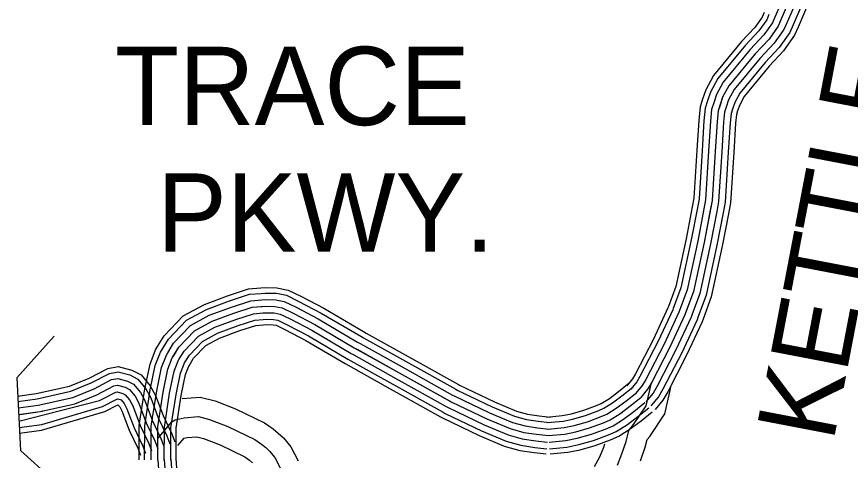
# Model space of a CAD drawing. Extents: x 1551132 to 1791609, y 378168 to 563823.
# Drawn here: x 1577798 to 1581739, y 488226 to 490321 of the extents above; entities that cross this region are included whole.
import ezdxf

# ---------------------------------------------------------------- set-up
doc = ezdxf.new("R2010")
doc.units = 0
for name, color, linetype in [('DESIGN - ROW - Right-of-Way and Easement Labels', 7, 'Continuous'), ('SURVEY - CONTOURS - Index with Text', 7, 'Continuous'), ('SURVEY - DRAINAGE - Storm Sewer', 7, 'Continuous'), ('SURVEY - PROPERTY - Owners', 7, 'Continuous'), ('SURVEY - TRANSPORTATION - Roads', 7, 'Continuous'), ('SURVEY - TRANSPORTATION - Roads Text', 7, 'Continuous')]:
    doc.layers.add(name, color=color, linetype=linetype)

msp = doc.modelspace()

# ---------------------------------------------------------------- linework, layer by layer
at = {"layer": 'SURVEY - CONTOURS - Index with Text'}
for points in [[(1581571.638, 490781.618), (1581492.898, 490588.646), (1581421.475, 490409.842), (1581382.443, 490319.489)], [(1581600.338, 490769.901), (1581521.639, 490577.038), (1581450.099, 490397.941), (1581410.9, 490307.197)], [(1581629.037, 490758.184), (1581550.38, 490565.429), (1581478.724, 490386.041), (1581439.358, 490294.905)], [(1581657.745, 490746.475), (1581579.13, 490553.82), (1581507.356, 490374.141), (1581467.815, 490282.605)], [(1581681.552, 490736.759), (1581602.971, 490544.195), (1581531.106, 490364.274), (1581491.423, 490272.413)], [(1581450.099, 490397.941), (1581397.692, 490276.63), (1581354.451, 490215.286), (1581289.028, 490146.326), (1581163.931, 489994.281), (1581134.856, 489940.688), (1581113.599, 489876.936), (1581108.59, 489824.91), (1581099.882, 489684.748), (1581085.391, 489452.483), (1581047.533, 489254.736), (1580997.009, 489023.13), (1580956.843, 488913.619), (1580885.803, 488760.573), (1580798.43, 488591.794), (1580780.381, 488561.11), (1580748.273, 488522.417)], [(1581331.294, 490341.598), (1581321.644, 490319.256), (1581287.211, 490270.405), (1581224.013, 490203.794), (1581091.683, 490042.948), (1581055.008, 489975.347), (1581040.35, 489931.404)], [(1581353.985, 490331.798), (1581343.318, 490307.106), (1581306.378, 490254.696), (1581242.546, 490187.411), (1581112.274, 490029.081), (1581077.766, 489965.471), (1581063.791, 489923.579)], [(1581382.443, 490319.506), (1581370.509, 490291.872), (1581330.41, 490234.987), (1581265.787, 490166.868), (1581138.106, 490011.681), (1581106.307, 489953.08), (1581093.199, 489913.77)], [(1581410.9, 490307.214), (1581397.692, 490276.63), (1581354.451, 490215.286), (1581289.028, 490146.326), (1581163.931, 489994.281), (1581134.856, 489940.688), (1581122.607, 489903.962)], [(1581439.358, 490294.922), (1581424.875, 490261.388), (1581378.493, 490195.586), (1581312.269, 490125.784), (1581189.755, 489976.88), (1581163.406, 489928.296), (1581152.014, 489894.153)], [(1581467.815, 490282.63), (1581452.066, 490246.154), (1581402.525, 490175.877), (1581335.51, 490105.242), (1581215.588, 489959.48), (1581191.947, 489915.904), (1581181.422, 489884.344)], [(1581491.423, 490272.438), (1581474.615, 490233.512), (1581422.475, 490159.535), (1581354.793, 490088.2), (1581237.012, 489945.046), (1581215.63, 489905.628), (1581205.813, 489876.203)], [(1581040.359, 489931.404), (1581028.226, 489895.036), (1581022.134, 489831.751), (1581013.334, 489690.139), (1580999.184, 489463.375), (1580991.559, 489423.507)], [(1581063.8, 489923.587), (1581052.558, 489889.878), (1581046.775, 489829.801), (1581038, 489688.598), (1581023.759, 489460.275), (1581015.834, 489418.866)], [(1581093.207, 489913.778), (1581083.083, 489883.411), (1581077.683, 489827.36), (1581068.941, 489686.673), (1581054.575, 489456.375), (1581046.275, 489413.032)], [(1581122.615, 489903.97), (1581113.599, 489876.936), (1581108.59, 489824.91), (1581099.882, 489684.748), (1581085.391, 489452.483), (1581076.724, 489407.207)], [(1581152.023, 489894.161), (1581144.115, 489870.461), (1581139.498, 489822.459), (1581130.823, 489682.823), (1581116.207, 489448.591), (1581107.173, 489401.382)], [(1581181.43, 489884.353), (1581174.639, 489863.994), (1581170.406, 489820.018), (1581161.764, 489680.897), (1581147.022, 489444.691), (1581137.614, 489395.548)], [(1581205.821, 489876.219), (1581199.955, 489858.627), (1581196.047, 489817.984), (1581187.43, 489679.297), (1581172.589, 489441.458), (1581162.872, 489390.715)], [(1580991.559, 489423.532), (1580962.577, 489272.137), (1580913.553, 489047.414), (1580878.512, 488951.878)], [(1581015.834, 489418.882), (1580986.793, 489267.178), (1580937.344, 489040.497), (1580901.72, 488943.37)], [(1581046.275, 489413.049), (1581017.159, 489260.953), (1580967.176, 489031.814), (1580930.819, 488932.695)], [(1581076.724, 489407.224), (1581047.533, 489254.736), (1580997.009, 489023.13), (1580959.927, 488922.019)], [(1581107.173, 489401.399), (1581077.907, 489248.52), (1581026.842, 489014.447), (1580989.034, 488911.344)], [(1581137.614, 489395.565), (1581108.273, 489242.294), (1581056.674, 489005.763), (1581018.133, 488900.669)], [(1581162.872, 489390.732), (1581133.473, 489237.136), (1581081.424, 488998.563), (1581042.275, 488891.81)], [(1578463.302, 488762.822), (1578494.434, 488814.54), (1578584.382, 488908.451), (1578684.913, 488962.461), (1578795.011, 489003.345), (1578893.417, 489035.671), (1578951.799, 489040.063)], [(1578951.774, 489040.063), (1578972.332, 489041.613), (1579028.18, 489040.588), (1579080.813, 489030.288), (1579143.878, 488999.729), (1579250.142, 488944.052), (1579437.262, 488833.816), (1579449.52, 488826.991)], [(1578485.335, 488749.555), (1578514.984, 488798.823), (1578600.14, 488887.725), (1578695.522, 488938.96), (1578803.502, 488979.061), (1578898.467, 489010.262), (1578953.732, 489014.42)], [(1578953.707, 489014.42), (1578973.065, 489015.879), (1579025.455, 489014.92), (1579072.596, 489005.687), (1579132.303, 488976.761), (1579237.642, 488921.568), (1579424.471, 488811.507), (1579437.004, 488804.524)], [(1578464.268, 488227.116), (1578465.152, 488383.887), (1578490.343, 488547.8), (1578512.442, 488655.636), (1578533.509, 488709.371), (1578564.541, 488760.922), (1578638.123, 488837.749), (1578721.104, 488882.325), (1578823.977, 488920.526), (1578910.65, 488949.002), (1578974.832, 488953.836), (1579018.881, 488953.027), (1579052.796, 488946.385), (1579104.395, 488921.385), (1579207.501, 488867.367), (1579393.647, 488757.706), (1579605.675, 488639.553), (1579851.386, 488502.733), (1580020.065, 488421.456), (1580131.329, 488375.313), (1580194.519, 488357.479), (1580255.634, 488348.504), (1580311.183, 488342.254), (1580389.806, 488349.871), (1580440.53, 488360.021), (1580505.92, 488378.447), (1580572.494, 488403.289), (1580602.793, 488416.764), (1580649.425, 488445.973), (1580696.166, 488481.191), (1580748.273, 488522.417)], [(1578511.892, 488733.571), (1578539.767, 488779.872), (1578619.132, 488862.733), (1578708.313, 488910.643), (1578813.744, 488949.794), (1578904.558, 488979.636), (1578956.057, 488983.511)], [(1578538.45, 488717.579), (1578564.541, 488760.922), (1578638.123, 488837.749), (1578721.104, 488882.325), (1578823.977, 488920.526), (1578910.65, 488949.002), (1578958.382, 488952.594)], [(1578956.032, 488983.503), (1578973.948, 488984.861), (1579022.172, 488983.97), (1579062.696, 488976.036), (1579118.353, 488949.069), (1579222.567, 488894.467), (1579409.063, 488784.606), (1579421.913, 488777.448)], [(1578958.365, 488952.594), (1578974.832, 488953.836), (1579018.881, 488953.027), (1579052.796, 488946.385), (1579104.395, 488921.385), (1579207.501, 488867.367), (1579393.647, 488757.706), (1579406.821, 488750.364)], [(1580878.503, 488951.862), (1580876.662, 488946.845), (1580807.938, 488798.783), (1580722.499, 488633.745), (1580709.182, 488611.111), (1580681.541, 488577.794)], [(1578565.008, 488701.587), (1578589.316, 488741.971), (1578657.114, 488812.765), (1578733.896, 488854.008), (1578834.21, 488891.259), (1578916.741, 488918.368), (1578960.707, 488921.676)], [(1578960.699, 488921.685), (1578975.715, 488922.81), (1579015.589, 488922.085), (1579042.897, 488916.735), (1579090.437, 488893.701), (1579192.435, 488840.266), (1579378.23, 488730.805), (1579391.73, 488723.28)], [(1580901.711, 488943.362), (1580899.52, 488937.378), (1580830.13, 488787.891), (1580744.14, 488621.786), (1580729.482, 488596.861), (1580700.566, 488562.01)], [(1580930.819, 488932.703), (1580928.177, 488925.494), (1580857.971, 488774.232), (1580771.289, 488606.794), (1580754.931, 488578.985), (1580724.415, 488542.218)], [(1580959.927, 488922.036), (1580956.843, 488913.619), (1580885.803, 488760.573), (1580798.43, 488591.794), (1580780.381, 488561.11), (1580748.273, 488522.417)], [(1578591.565, 488685.603), (1578614.098, 488723.021), (1578676.105, 488787.773), (1578746.687, 488825.69), (1578844.451, 488861.991), (1578922.833, 488887.742), (1578963.032, 488890.767)], [(1578963.024, 488890.767), (1578976.598, 488891.792), (1579012.306, 488891.134), (1579032.997, 488887.084), (1579076.487, 488866.008), (1579177.36, 488813.165), (1579362.822, 488703.904), (1579376.639, 488696.204)], [(1580989.034, 488911.369), (1580985.509, 488901.744), (1580913.636, 488746.915), (1580825.571, 488576.794), (1580805.83, 488543.234), (1580772.131, 488502.617)], [(1581018.142, 488900.711), (1581014.167, 488889.86), (1580941.477, 488733.256), (1580852.72, 488561.802), (1580831.279, 488525.359), (1580795.98, 488482.825)], [(1581042.291, 488891.86), (1581037.95, 488880.01), (1580964.568, 488721.923), (1580875.237, 488549.36), (1580852.395, 488510.534), (1580815.771, 488466.399)], [(1578612.74, 488672.853), (1578633.848, 488707.921), (1578691.246, 488767.847), (1578756.878, 488803.106), (1578852.609, 488838.657), (1578927.683, 488863.316), (1578964.89, 488866.117)], [(1578964.882, 488866.117), (1578977.298, 488867.058), (1579009.681, 488866.467), (1579025.105, 488863.442), (1579065.363, 488843.933), (1579165.352, 488791.556), (1579350.531, 488682.462), (1579364.614, 488674.612)], [(1579436.979, 488804.532), (1579635.841, 488693.721), (1579873.76, 488561.234)], [(1579449.504, 488826.999), (1579648.357, 488716.188), (1579886.277, 488583.702)], [(1578376.554, 488227.608), (1578377.479, 488390.837), (1578403.978, 488563.275), (1578428.028, 488680.636), (1578454.544, 488748.272), (1578463.302, 488762.83)], [(1579421.896, 488777.456), (1579620.758, 488666.637), (1579858.686, 488534.15)], [(1578402.27, 488227.466), (1578403.178, 488388.796), (1578429.294, 488558.742), (1578452.777, 488673.303), (1578477.693, 488736.863), (1578485.335, 488749.563)], [(1578433.269, 488227.291), (1578434.169, 488386.345), (1578459.818, 488553.266), (1578482.61, 488664.469), (1578505.601, 488723.121), (1578511.901, 488733.58)], [(1578464.268, 488227.116), (1578465.152, 488383.887), (1578490.343, 488547.8), (1578512.442, 488655.636), (1578533.509, 488709.371), (1578538.458, 488717.596)], [(1579391.713, 488723.288), (1579590.592, 488612.469), (1579828.52, 488479.982)], [(1579406.805, 488750.372), (1579605.675, 488639.553), (1579843.603, 488507.066)], [(1578495.267, 488226.941), (1578496.134, 488381.429), (1578520.867, 488542.333), (1578542.275, 488646.802), (1578561.416, 488695.62), (1578565.016, 488701.612)], [(1578526.267, 488226.766), (1578527.125, 488378.979), (1578551.391, 488536.858), (1578572.108, 488637.969), (1578589.324, 488681.878), (1578591.582, 488685.628)], [(1579376.63, 488696.212), (1579575.509, 488585.385), (1579813.445, 488452.898)], [(1578550.983, 488226.625), (1578551.833, 488377.02), (1578575.724, 488532.499), (1578595.899, 488630.919), (1578611.573, 488670.911), (1578612.757, 488672.878)], [(1579364.597, 488674.62), (1579563.476, 488563.792), (1579801.42, 488431.298)], [(1579873.735, 488561.251), (1579879.943, 488557.793), (1580045.414, 488478.066), (1580151.695, 488433.99), (1580207.494, 488418.239), (1580263.609, 488409.997), (1580318.116, 488403.864)], [(1579886.243, 488583.718), (1579891.785, 488580.635), (1580055.931, 488501.541), (1580160.145, 488458.323), (1580212.877, 488443.44), (1580266.909, 488435.506), (1580320.991, 488429.423)], [(1580302.758, 488429.564), (1580376.94, 488436.756), (1580419.997, 488445.373), (1580478.646, 488461.899), (1580539.311, 488484.533), (1580561.486, 488494.4), (1580599.66, 488518.309), (1580642.559, 488550.626), (1580693.849, 488591.211)], [(1580305.233, 488403.964), (1580380.707, 488411.281), (1580426.022, 488420.348), (1580486.646, 488437.431), (1580549.036, 488460.715), (1580573.594, 488471.632), (1580614.251, 488497.1), (1580658.275, 488530.267), (1580709.807, 488571.043)], [(1579858.661, 488534.159), (1579865.66, 488530.267), (1580032.74, 488449.757), (1580141.512, 488404.647), (1580201.011, 488387.863), (1580259.618, 488379.255), (1580314.65, 488373.063)], [(1580308.225, 488373.113), (1580385.256, 488380.58), (1580433.272, 488390.189), (1580496.279, 488407.939), (1580560.769, 488431.998), (1580588.193, 488444.198), (1580631.842, 488471.541), (1580677.216, 488505.733), (1580729.04, 488546.726)], [(1580311.216, 488342.254), (1580389.806, 488349.871), (1580440.53, 488360.021), (1580505.92, 488378.447), (1580572.494, 488403.289), (1580602.793, 488416.764), (1580649.425, 488445.973), (1580696.166, 488481.191), (1580748.273, 488522.417)], [(1579828.511, 488479.99), (1579837.111, 488475.199), (1580007.39, 488393.155), (1580121.146, 488345.979), (1580188.028, 488327.095), (1580251.651, 488317.753), (1580307.716, 488311.445)], [(1579843.586, 488507.075), (1579851.386, 488502.733), (1580020.065, 488421.456), (1580131.329, 488375.313), (1580194.519, 488357.479), (1580255.634, 488348.504), (1580311.183, 488342.254), (1580311.233, 488342.262)], [(1580314.208, 488311.395), (1580394.356, 488319.162), (1580447.788, 488329.854), (1580515.562, 488348.954), (1580584.218, 488374.58), (1580617.393, 488389.33), (1580667.008, 488420.406), (1580715.115, 488456.649), (1580767.506, 488498.108)], [(1579813.437, 488452.898), (1579822.828, 488447.673), (1579994.716, 488364.846), (1580110.963, 488316.636), (1580181.544, 488296.719), (1580247.66, 488287.011), (1580304.25, 488280.644)], [(1580317.2, 488280.544), (1580398.906, 488288.461), (1580455.038, 488299.695), (1580525.195, 488319.462), (1580595.951, 488345.863), (1580631.992, 488361.896), (1580684.599, 488394.847), (1580734.057, 488432.115), (1580786.739, 488473.791)], [(1580319.583, 488255.943), (1580402.531, 488263.977), (1580460.83, 488275.644), (1580532.886, 488295.945), (1580605.301, 488322.97), (1580643.625, 488340.021), (1580698.624, 488374.463), (1580749.165, 488412.548), (1580802.072, 488454.407)], [(1579801.412, 488431.306), (1579811.445, 488425.722), (1579984.607, 488342.279), (1580102.846, 488293.244), (1580176.37, 488272.494), (1580244.485, 488262.493), (1580301.492, 488256.077)], [(1578464.268, 488227.116), (1578484.751, 487943.109), (1578524.25, 487712.361), (1578584.14, 487517.456), (1578650.463, 487362.544), (1578725.003, 487227.574), (1578842.842, 487028.069), (1578944.873, 486846.748), (1578984.197, 486784.254), (1578997.805, 486748.053), (1579016.721, 486647.709), (1579019.229, 486509.481), (1579019.646, 486363.26), (1579024.804, 486285.091), (1579047.678, 486180.705), (1579099.477, 485977.867), (1579132.351, 485873.372), (1579173.35, 485780.82), (1579224.515, 485704.176), (1579421.927, 485465.795), (1579566.274, 485314.083), (1579771.944, 485099.644), (1579991.397, 484865.039), (1580143.593, 484699.226)], [(1578464.268, 488227.116), (1578484.751, 487943.109), (1578524.25, 487712.361), (1578584.14, 487517.456), (1578650.463, 487362.544), (1578725.003, 487227.574), (1578842.842, 487028.069), (1578944.873, 486846.748), (1578984.197, 486784.254), (1578997.805, 486748.053), (1579016.721, 486647.709), (1579019.229, 486509.481), (1579019.646, 486363.26), (1579024.804, 486285.091), (1579047.678, 486180.705), (1579099.477, 485977.867), (1579132.351, 485873.372), (1579173.35, 485780.82), (1579224.515, 485704.176), (1579421.927, 485465.795), (1579566.274, 485314.083), (1579771.944, 485099.644), (1579991.397, 484865.039), (1580143.593, 484699.226)], [(1578495.184, 488229.35), (1578515.558, 487946.851), (1578554.466, 487719.562), (1578613.289, 487528.14), (1578678.346, 487376.169), (1578751.919, 487242.958), (1578869.699, 487043.553), (1578971.514, 486862.615), (1579012.104, 486798.105), (1579027.771, 486756.445), (1579047.67, 486650.884), (1579050.228, 486509.806), (1579050.645, 486364.327), (1579055.586, 486289.458), (1579077.844, 486187.864), (1579129.301, 485986.359), (1579161.4, 485884.339), (1579200.616, 485795.812), (1579249.406, 485722.719), (1579445.118, 485486.388), (1579588.69, 485335.5), (1579794.451, 485120.962), (1580014.138, 484886.106), (1580164.476, 484722.318)], [(1578526.108, 488231.575), (1578546.374, 487950.584), (1578584.682, 487726.762), (1578642.43, 487538.824), (1578706.237, 487389.803), (1578778.843, 487258.333), (1578896.557, 487059.045), (1578998.155, 486878.482), (1579040.02, 486811.955), (1579057.737, 486764.829), (1579078.611, 486654.059), (1579081.227, 486510.131), (1579081.636, 486365.394), (1579086.361, 486293.817), (1579108.01, 486195.014), (1579159.125, 485994.851), (1579190.45, 485895.298), (1579227.874, 485810.813), (1579274.306, 485741.261), (1579468.318, 485506.988), (1579611.106, 485356.909), (1579816.959, 485142.287), (1580036.871, 484907.181), (1580185.367, 484745.402)], [(1578550.758, 488233.358), (1578570.94, 487953.568), (1578608.781, 487732.495), (1578665.671, 487547.341), (1578728.47, 487400.67), (1578800.301, 487270.6), (1578917.965, 487071.387), (1579019.396, 486891.132), (1579062.27, 486822.997), (1579081.619, 486771.521), (1579103.285, 486656.593), (1579105.944, 486510.389), (1579106.352, 486366.244), (1579110.902, 486297.3), (1579132.068, 486200.723), (1579182.908, 486001.626), (1579213.607, 485904.04), (1579249.615, 485822.763), (1579294.155, 485756.045), (1579486.809, 485523.405), (1579628.972, 485373.985), (1579834.901, 485159.279), (1580055.004, 484923.982), (1580202.017, 484763.811)]]:
    msp.add_lwpolyline(points, dxfattribs=at)
at = {"layer": 'SURVEY - DRAINAGE - Storm Sewer'}
msp.add_line((1577797.705, 488615.366), (1577815.662, 488272.661), dxfattribs=at)
for points in [[(1577797.705, 488615.366), (1577974.37, 488811.58)], [(1577815.662, 488272.661), (1578011.86, 488095.97)]]:
    msp.add_lwpolyline(points, dxfattribs=at)
at = {"layer": 'SURVEY - PROPERTY - Owners'}
for points in [[(1577811.942, 488442.922), (1577919.864, 488457.964), (1577917.348, 488458.58), (1578073.028, 488492.256), (1578176.767, 488535.674), (1578256.948, 488577.359), (1578274.381, 488580.617), (1578310.214, 488570.967), (1578330.622, 488560.192), (1578357.263, 488528.766), (1578375.57, 488495.44), (1578410.078, 488402.838), (1578450.802, 488317.294), (1578464.577, 488281.676)], [(1580637.384, 488203.209), (1580658.092, 488256.977), (1580678.858, 488314.737), (1580691.549, 488366.605), (1580713.907, 488394.322), (1580773.081, 488483.6), (1580798.43, 488591.794)], [(1580746.464, 488224.076), (1580769.264, 488287.503), (1580778.139, 488323.77), (1580790.063, 488338.554), (1580861.02, 488445.607), (1580890.236, 488570.285)], [(1578579.582, 488517.182), (1578664.83, 488523.566), (1578736.029, 488506.099), (1578832.526, 488469.49), (1578970.023, 488402.696), (1579010.48, 488374.037), (1579034.613, 488354.17), (1579058.471, 488332.353), (1579094.253, 488289.893), (1579129.127, 488223.317)], [(1578464.843, 488329.011), (1578531.433, 488408.288), (1578547.075, 488417.496), (1578589.182, 488426.938), (1578657.222, 488432.03), (1578709.038, 488419.322), (1578796.552, 488386.121), (1578923.682, 488324.361), (1578955.365, 488301.919), (1578975.139, 488285.635), (1578992.914, 488269.384), (1579018.505, 488239.017), (1579043.846, 488190.641)], [(1578559.649, 488295.277), (1578589.04, 488330.269), (1578603.09, 488333.419), (1578649.314, 488336.878), (1578680.98, 488329.111), (1578759.153, 488299.46), (1578875.508, 488242.934), (1578898.075, 488226.95), (1578913.316, 488214.391)], [(1580529.503, 488196.692), (1580555.136, 488242.043), (1580573.077, 488288.628), (1580578.552, 488303.853)]]:
    msp.add_lwpolyline(points, dxfattribs=at)
at = {"layer": 'SURVEY - TRANSPORTATION - Roads'}
for points in [[(1577802.234, 488529.124), (1577889.607, 488541.307), (1578046.903, 488575.333), (1578139.968, 488614.276), (1578228.366, 488660.236), (1578277.864, 488669.486), (1578342.13, 488652.177), (1578385.929, 488629.052), (1578429.053, 488578.175), (1578454.619, 488531.649), (1578490.009, 488436.68), (1578530.5, 488351.62), (1578545.45, 488312.96)], [(1577803.459, 488504.348), (1577893.932, 488516.948), (1578054.353, 488551.65), (1578150.459, 488591.876), (1578236.515, 488636.618), (1578276.873, 488644.16), (1578333.03, 488629.035), (1578370.162, 488609.426), (1578408.595, 488564.092), (1578432.086, 488521.332), (1578467.227, 488427.038), (1578507.784, 488341.836), (1578522.4, 488304.043)], [(1577805.15, 488473.272), (1577899.357, 488486.406), (1578063.686, 488521.957), (1578163.609, 488563.775), (1578246.732, 488606.984), (1578275.623, 488612.385), (1578321.622, 488600.001), (1578350.396, 488584.809), (1578382.929, 488546.433), (1578403.828, 488508.382), (1578438.652, 488414.938), (1578479.293, 488329.569), (1578493.493, 488292.86)], [(1577806.775, 488442.205), (1577919.864, 488457.964), (1577917.348, 488458.58), (1578073.028, 488492.256), (1578176.767, 488535.674), (1578256.948, 488577.359), (1578274.381, 488580.617), (1578310.214, 488570.967), (1578330.622, 488560.192), (1578357.263, 488528.766), (1578375.57, 488495.44), (1578410.078, 488402.838), (1578450.802, 488317.294), (1578464.577, 488281.676)], [(1577806.775, 488442.205), (1577919.864, 488457.964), (1577917.348, 488458.58), (1578073.028, 488492.256), (1578176.767, 488535.674), (1578256.948, 488577.359), (1578274.381, 488580.617), (1578310.214, 488570.967), (1578330.622, 488560.192), (1578357.263, 488528.766), (1578375.57, 488495.44), (1578410.078, 488402.838), (1578450.802, 488317.294), (1578464.577, 488281.676)], [(1577808.392, 488410.829), (1578189.925, 488507.573), (1578267.165, 488547.733), (1578273.14, 488548.85), (1578298.806, 488541.933), (1578310.847, 488535.574), (1578331.596, 488511.099), (1578347.313, 488482.498), (1578381.504, 488390.737), (1578422.311, 488305.018), (1578435.661, 488270.492)], [(1577810.075, 488380.062), (1577916.648, 488394.912), (1578203.074, 488479.473), (1578274.206, 488516.457), (1578287.397, 488512.899), (1578291.081, 488510.957), (1578305.93, 488493.44), (1578319.055, 488469.548), (1578352.929, 488378.637), (1578393.82, 488292.751), (1578406.753, 488259.309)], [(1577811.375, 488354.278), (1577915.314, 488368.761), (1578213.991, 488456.164), (1578276.339, 488488.573), (1578284.639, 488478.781), (1578295.614, 488458.814), (1578329.23, 488368.603), (1578370.187, 488282.568), (1578382.77, 488250.034)]]:
    msp.add_lwpolyline(points, dxfattribs=at)
at = {"layer": 'SURVEY - TRANSPORTATION - Roads Text'}
for points in [[(1581450.099, 490397.941), (1581397.692, 490276.63), (1581354.451, 490215.286), (1581289.028, 490146.326), (1581163.931, 489994.281), (1581134.856, 489940.688), (1581113.599, 489876.936), (1581108.59, 489824.91), (1581099.882, 489684.748), (1581085.391, 489452.483), (1581047.533, 489254.736), (1580997.009, 489023.13), (1580956.843, 488913.619), (1580885.803, 488760.573), (1580798.43, 488591.794), (1580780.381, 488561.11), (1580748.273, 488522.417)], [(1578464.268, 488227.116), (1578465.152, 488383.887), (1578490.343, 488547.8), (1578512.442, 488655.636), (1578533.509, 488709.371), (1578564.541, 488760.922), (1578638.123, 488837.749), (1578721.104, 488882.325), (1578823.977, 488920.526), (1578910.65, 488949.002), (1578974.832, 488953.836), (1579018.881, 488953.027), (1579052.796, 488946.385), (1579104.395, 488921.385), (1579207.501, 488867.367), (1579393.647, 488757.706), (1579605.675, 488639.553), (1579851.386, 488502.733), (1580020.065, 488421.456), (1580131.329, 488375.313), (1580194.519, 488357.479), (1580255.634, 488348.504), (1580311.183, 488342.254), (1580389.806, 488349.871), (1580440.53, 488360.021), (1580505.92, 488378.447), (1580572.494, 488403.289), (1580602.793, 488416.764), (1580649.425, 488445.973), (1580696.166, 488481.191), (1580748.273, 488522.417)], [(1578464.268, 488227.116), (1578484.751, 487943.109), (1578524.25, 487712.361), (1578584.14, 487517.456), (1578650.463, 487362.544), (1578725.003, 487227.574), (1578842.842, 487028.069), (1578944.873, 486846.748), (1578984.197, 486784.254), (1578997.805, 486748.053), (1579016.721, 486647.709), (1579019.229, 486509.481), (1579019.646, 486363.26), (1579024.804, 486285.091), (1579047.678, 486180.705), (1579099.477, 485977.867), (1579132.351, 485873.372), (1579173.35, 485780.82), (1579224.515, 485704.176), (1579421.927, 485465.795), (1579566.274, 485314.083), (1579771.944, 485099.644), (1579991.397, 484865.039), (1580143.593, 484699.226)]]:
    msp.add_lwpolyline(points, dxfattribs=at)

# ---------------------------------------------------------------- texts
at = {"layer": 'DESIGN - ROW - Right-of-Way and Easement Labels'}
for s, height, rotation, p in [('TRACE', 369.9913, 0.000039, (1578263.082, 489809.199)), ('KETTLE', 370.009, 79.162675, (1581657.844, 488306.49)), ('PKWY.', 369.9913, 0.000039, (1578460.902, 489210.975))]:
    msp.add_text(s, height=height, rotation=rotation, dxfattribs=at).set_placement(p)

doc.saveas('drawing.dxf')
